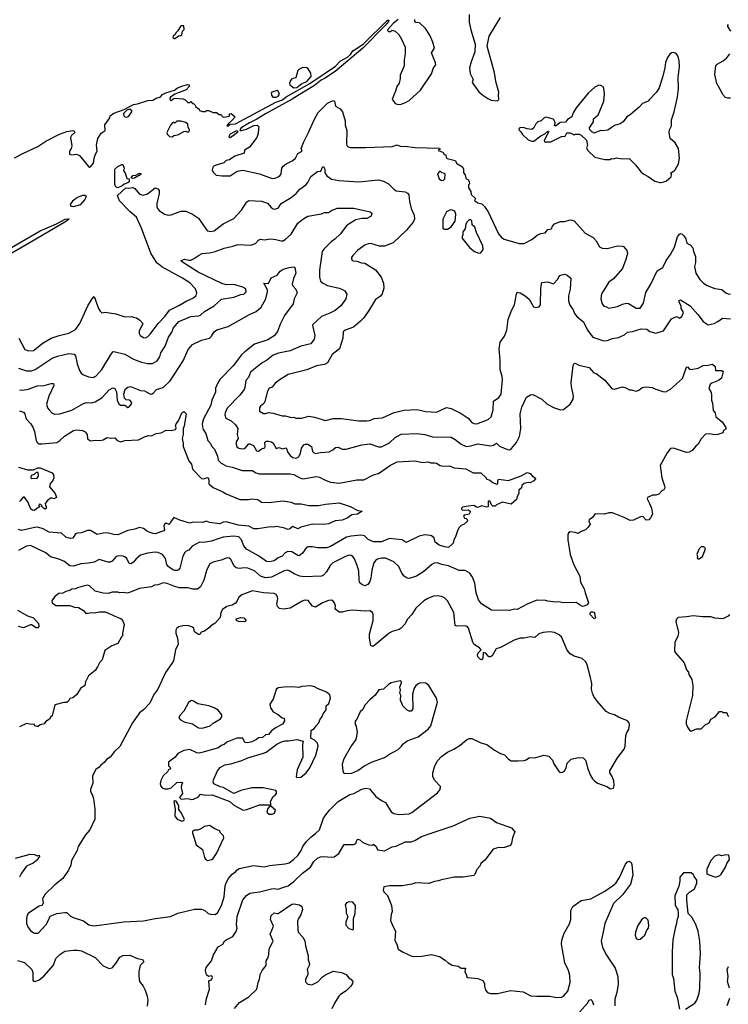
# Model space of a CAD drawing. Extents: x 1678759 to 1859541, y 384609 to 522867.
# Tile 363 of 466: x 1802926 to 1810131, y 416132 to 426143. Entities that reach past the tile are written whole.
import ezdxf

# ---------------------------------------------------------------- set-up
doc = ezdxf.new("R2010")
doc.units = 0

msp = doc.modelspace()

# ---------------------------------------------------------------- linework, layer by layer
at = {"layer": '0CON20XD'}
for points in [[(1807498, 426195), (1807498, 426118), (1807515, 426040), (1807558, 425895), (1807553, 425815), (1807516, 425715), (1807501, 425655), (1807506, 425595), (1807536, 425535), (1807526, 425505), (1807595, 425410), (1807637, 425375), (1807685, 425341), (1807720, 425325), (1807785, 425318)], [(1803844, 425146), (1803847, 425165), (1803885, 425194), (1803989, 425231), (1804085, 425281), (1804125, 425288), (1804228, 425322), (1804280, 425325), (1804321, 425349), (1804354, 425356), (1804379, 425381), (1804411, 425399), (1804502, 425428), (1804530, 425450), (1804585, 425472), (1804635, 425485), (1804650, 425480), (1804650, 425465), (1804619, 425431), (1804505, 425386), (1804459, 425355), (1804452, 425345), (1804457, 425327), (1804465, 425322), (1804496, 425346), (1804588, 425338), (1804608, 425328), (1804635, 425300), (1804655, 425300), (1804665, 425310), (1804682, 425292), (1804695, 425290), (1804710, 425275), (1804715, 425260), (1804750, 425235), (1804755, 425220), (1804785, 425210), (1804815, 425210), (1804825, 425220), (1804845, 425220), (1804895, 425198), (1804928, 425198), (1804955, 425180), (1804975, 425180), (1804985, 425160), (1805001, 425151), (1805058, 425162), (1805060, 425185), (1805075, 425190), (1805118, 425155), (1805082, 425118), (1805051, 425089), (1805034, 425064), (1805045, 425064), (1805065, 425080), (1805120, 425085), (1805531, 425305), (1805600, 425330), (1805635, 425358), (1805877, 425493), (1806138, 425672), (1806185, 425722), (1806258, 425762), (1806290, 425790), (1806313, 425825), (1806348, 425848), (1806421, 425899), (1806665, 426137), (1806679, 426139), (1806676, 426125), (1806641, 426085), (1806415, 425853), (1806135, 425615), (1806025, 425545), (1805990, 425530), (1805925, 425475), (1805794, 425395), (1805698, 425335), (1805424, 425186), (1805339, 425131), (1805264, 425096), (1805178, 425045), (1805166, 425025), (1805168, 425018), (1805177, 425017), (1805231, 425029), (1805307, 425067), (1805341, 425071), (1805357, 425055), (1805356, 425036), (1805350, 424985), (1805336, 424945), (1805264, 424846), (1805213, 424815), (1805208, 424785), (1805115, 424757), (1805061, 424719), (1805025, 424710), (1805001, 424689), (1804904, 424656), (1804890, 424645), (1804882, 424615), (1804894, 424594), (1804924, 424564), (1804955, 424560), (1804985, 424554), (1805065, 424554), (1805138, 424602), (1805195, 424612), (1805365, 424577), (1805495, 424529), (1805525, 424531), (1805553, 424545), (1805570, 424555), (1805584, 424575), (1805592, 424635), (1805604, 424655), (1805635, 424677), (1805705, 424710), (1805731, 424735), (1805755, 424782), (1805800, 424805), (1805789, 424835), (1805811, 424895), (1805864, 424995), (1805920, 425125), (1805961, 425199), (1806055, 425294), (1806115, 425320), (1806127, 425315), (1806136, 425265), (1806184, 425236), (1806210, 425205), (1806235, 425115), (1806236, 425075), (1806251, 425015), (1806250, 424885), (1806253, 424863), (1806265, 424849), (1806285, 424844), (1806445, 424845), (1806715, 424854), (1806765, 424870), (1806800, 424855), (1806845, 424858), (1806945, 424842), (1807196, 424836), (1807200, 424825), (1807185, 424820), (1807182, 424812), (1807230, 424795), (1807242, 424772), (1807260, 424770), (1807262, 424742), (1807272, 424732), (1807355, 424712), (1807372, 424682), (1807428, 424648), (1807438, 424625), (1807440, 424585), (1807457, 424567), (1807463, 424533), (1807472, 424522), (1807485, 424520), (1807498, 424495), (1807500, 424475), (1807490, 424465), (1807490, 424435), (1807512, 424395), (1807518, 424365), (1807562, 424325), (1807550, 424305), (1807555, 424300), (1807585, 424281), (1807625, 424271), (1807653, 424243), (1807690, 424190), (1807795, 423965), (1807825, 423927), (1807852, 423912), (1808005, 423868), (1808055, 423868), (1808135, 423908), (1808189, 423951), (1808225, 423968), (1808270, 423975), (1808295, 424010), (1808334, 424016), (1808344, 424045), (1808365, 424066), (1808425, 424091), (1808465, 424090), (1808527, 424107), (1808565, 424098), (1808675, 423974), (1808758, 423928), (1808789, 423895), (1808822, 423835), (1808849, 423819), (1808898, 423818), (1809005, 423844), (1809055, 423842), (1809067, 423837), (1809098, 423795), (1809106, 423765), (1809091, 423705), (1809055, 423615), (1808963, 423507), (1808915, 423473), (1808842, 423355), (1808834, 423305), (1808850, 423255), (1808865, 423232), (1808894, 423224), (1808915, 423209), (1809005, 423227), (1809055, 423251), (1809095, 423260), (1809115, 423258), (1809195, 423209), (1809235, 423209)], [(1806775, 426145), (1806722, 426105), (1806668, 426045), (1806665, 426035), (1806675, 426024), (1806695, 426024), (1806715, 426036), (1806745, 426025), (1806782, 425992), (1806809, 425945), (1806844, 425865), (1806844, 425796), (1806834, 425735), (1806836, 425675), (1806795, 425580), (1806796, 425546), (1806785, 425498), (1806761, 425465), (1806749, 425415), (1806713, 425335), (1806745, 425292), (1806775, 425280)], [(1806775, 425280), (1806805, 425283), (1806849, 425301), (1806885, 425323), (1807002, 425428), (1807115, 425593), (1807134, 425655), (1807156, 425685), (1807153, 425705), (1807113, 425805), (1807143, 425855), (1807128, 425915), (1807096, 425985), (1807053, 426055), (1806990, 426110), (1806955, 426113), (1806945, 426120), (1806944, 426145)], [(1807785, 425318), (1807797, 425333), (1807793, 425375), (1807799, 425405), (1807766, 425515), (1807762, 425565), (1807750, 425615), (1807679, 425875), (1807699, 425975), (1807816, 426164)], [(1810158, 426025), (1810127, 426075), (1810128, 426085), (1810134, 426096)], [(1804505, 425953), (1804548, 425982), (1804565, 425980), (1804575, 425988), (1804583, 426027), (1804597, 426045), (1804595, 426080), (1804565, 426080), (1804535, 426030), (1804515, 426010), (1804512, 425995), (1804488, 425975), (1804485, 425962), (1804495, 425953), (1804505, 425953)], [(1809435, 424488), (1809449, 424489), (1809475, 424494), (1809504, 424506), (1809550, 424545), (1809553, 424565), (1809548, 424585), (1809582, 424605), (1809592, 424618), (1809624, 424676), (1809636, 424735), (1809624, 424835), (1809592, 424892), (1809540, 424935), (1809530, 424995), (1809533, 425025), (1809554, 425065), (1809554, 425125), (1809580, 425205), (1809616, 425355), (1809624, 425445), (1809622, 425555), (1809634, 425666), (1809630, 425725), (1809620, 425770), (1809601, 425801), (1809575, 425810), (1809555, 425807), (1809537, 425793), (1809512, 425758), (1809493, 425707), (1809486, 425654), (1809465, 425570), (1809428, 425452), (1809402, 425408), (1809325, 425327), (1809315, 425314), (1809260, 425290), (1809225, 425253), (1809134, 425176), (1809098, 425155), (1809062, 425105), (1809032, 425085), (1808975, 425067), (1808905, 425019), (1808855, 425013), (1808835, 425018), (1808765, 424990), (1808755, 425000), (1808742, 425002), (1808722, 425022), (1808720, 425045), (1808762, 425105), (1808762, 425135), (1808808, 425175), (1808822, 425205), (1808864, 425315), (1808873, 425385), (1808866, 425445), (1808859, 425459), (1808835, 425473), (1808815, 425476), (1808775, 425458), (1808705, 425396), (1808584, 425246), (1808553, 425195), (1808540, 425155), (1808495, 425127), (1808475, 425102), (1808423, 425097), (1808380, 425065), (1808363, 425063), (1808370, 425095), (1808361, 425121), (1808352, 425132), (1808317, 425143), (1808275, 425152), (1808255, 425142), (1808228, 425115), (1808196, 425104), (1808174, 425086), (1808155, 425042), (1808135, 425027), (1808085, 425032), (1808045, 425048), (1808010, 425045), (1808002, 425035), (1808005, 425020), (1808023, 425003), (1808037, 424975), (1808095, 424921), (1808135, 424908), (1808155, 424908), (1808225, 424961), (1808267, 424983), (1808295, 425010), (1808308, 425005), (1808258, 424915), (1808262, 424902), (1808327, 424903), (1808434, 424956), (1808472, 424958), (1808488, 424992), (1808522, 424992), (1808565, 424972), (1808575, 424980), (1808615, 424980), (1808635, 424970), (1808688, 424918), (1808700, 424865), (1808690, 424845), (1808700, 424815), (1808774, 424744), (1808875, 424722), (1808925, 424722), (1808945, 424732), (1808965, 424730), (1808995, 424737), (1809055, 424728), (1809122, 424732), (1809189, 424669), (1809245, 424592), (1809271, 424571), (1809318, 424548), (1809385, 424503), (1809435, 424488)], [(1810153, 425345), (1810125, 425344), (1810103, 425353), (1810071, 425385), (1810060, 425415), (1810013, 425495), (1809994, 425585), (1810004, 425676), (1810018, 425692), (1810079, 425725), (1810116, 425754), (1810146, 425795)], [(1805715, 425449), (1805745, 425455), (1805796, 425494), (1805846, 425515), (1805889, 425565), (1805888, 425598), (1805858, 425645), (1805845, 425653), (1805805, 425658), (1805765, 425638), (1805755, 425625), (1805735, 425551), (1805695, 425541), (1805680, 425525), (1805670, 425495), (1805672, 425482), (1805715, 425449)], [(1805535, 425355), (1805556, 425365), (1805568, 425385), (1805555, 425415), (1805545, 425423), (1805490, 425405), (1805484, 425396), (1805486, 425375), (1805499, 425355), (1805535, 425355)], [(1804015, 425152), (1804035, 425162), (1804066, 425205), (1804067, 425217), (1804055, 425229), (1804035, 425230), (1804016, 425224), (1803982, 425188), (1803985, 425165), (1803996, 425155), (1804015, 425152)], [(1802872, 424738), (1802959, 424781), (1803110, 424855), (1803191, 424909), (1803330, 424980), (1803405, 425007), (1803465, 425018), (1803481, 425011), (1803486, 424996), (1803454, 424966), (1803443, 424945), (1803458, 424862), (1803450, 424835), (1803432, 424805), (1803433, 424775), (1803455, 424769), (1803505, 424776), (1803535, 424764), (1803625, 424652), (1803635, 424643), (1803645, 424647), (1803677, 424683), (1803684, 424735), (1803696, 424775), (1803714, 424806), (1803707, 424867), (1803721, 424935), (1803755, 424989), (1803794, 425016), (1803791, 425075), (1803844, 425146)], [(1804475, 424952), (1804493, 424967), (1804535, 424972), (1804595, 425008), (1804615, 425010), (1804635, 424998), (1804648, 425005), (1804652, 425025), (1804638, 425048), (1804635, 425080), (1804617, 425097), (1804565, 425112), (1804525, 425110), (1804505, 425090), (1804495, 425100), (1804480, 425095), (1804458, 425072), (1804422, 424995), (1804430, 424975), (1804450, 424955), (1804475, 424952)], [(1805065, 424944), (1805112, 424975), (1805148, 425008), (1805135, 425013), (1805125, 425010), (1805065, 424979), (1805053, 424955), (1805065, 424944)], [(1802916, 422906), (1802980, 422790), (1803015, 422776), (1803065, 422781), (1803164, 422856), (1803245, 422906), (1803327, 422933), (1803425, 422955), (1803495, 422994), (1803539, 423055), (1803619, 423235), (1803664, 423306), (1803685, 423328), (1803729, 423205), (1803745, 423178), (1803763, 423163), (1803795, 423170), (1803904, 423154), (1803995, 423123), (1804065, 423127), (1804085, 423117), (1804115, 423112), (1804149, 423089), (1804180, 423055), (1804142, 422975), (1804142, 422952), (1804152, 422932), (1804185, 422912), (1804205, 422909), (1804229, 422921), (1804254, 422945), (1804335, 423055), (1804401, 423125), (1804449, 423191), (1804544, 423236), (1804625, 423286), (1804695, 423314), (1804720, 423340), (1804728, 423365), (1804715, 423405), (1804655, 423467), (1804582, 423515), (1804370, 423630), (1804321, 423671), (1804259, 423769), (1804164, 424025), (1804114, 424135), (1804049, 424189), (1803942, 424302), (1803920, 424355), (1804005, 424435), (1804035, 424431), (1804075, 424437), (1804097, 424427), (1804145, 424369), (1804181, 424359), (1804227, 424373), (1804305, 424432), (1804330, 424425), (1804343, 424405), (1804344, 424375), (1804321, 424275), (1804320, 424245), (1804327, 424225), (1804345, 424204), (1804397, 424167), (1804435, 424157), (1804465, 424159), (1804565, 424197), (1804616, 424196), (1804685, 424166), (1804745, 424124), (1804818, 424018), (1804835, 423998), (1804865, 423988), (1804905, 423998), (1804994, 424066), (1805105, 424123), (1805182, 424208), (1805235, 424291), (1805256, 424304), (1805385, 424299), (1805445, 424279), (1805484, 424234), (1805505, 424220), (1805516, 424216), (1805555, 424228), (1805585, 424275), (1805686, 424334), (1805739, 424375), (1805775, 424421), (1805835, 424465), (1805855, 424489), (1805885, 424548), (1805955, 424600), (1805988, 424602), (1806005, 424643), (1806015, 424650), (1806029, 424625), (1806028, 424585), (1806049, 424555), (1806095, 424523), (1806172, 424508), (1806375, 424494), (1806575, 424516), (1806625, 424501), (1806676, 424475), (1806729, 424419), (1806755, 424402), (1806845, 424394), (1806871, 424381), (1806883, 424363), (1806889, 424295), (1806905, 424225), (1806938, 424155), (1806939, 424115), (1806926, 424085), (1806858, 424002), (1806725, 423874), (1806635, 423841), (1806585, 423842), (1806495, 423866), (1806470, 423865), (1806435, 423850), (1806365, 423801), (1806313, 423745), (1806300, 423725), (1806300, 423715), (1806308, 423695), (1806319, 423691), (1806355, 423688), (1806401, 423671), (1806435, 423666), (1806545, 423601), (1806601, 423525), (1806626, 423465), (1806628, 423415), (1806611, 423355), (1806595, 423332), (1806543, 423297), (1806484, 423196), (1806425, 423112), (1806393, 423077), (1806322, 423018), (1806235, 422986), (1806215, 422968), (1806212, 422905), (1806179, 422795), (1806105, 422738), (1806056, 422654), (1806025, 422637), (1805945, 422623), (1805847, 422583)], [(1803925, 424434), (1803904, 424444), (1803895, 424468), (1803893, 424625), (1803925, 424652), (1803965, 424671), (1803975, 424670), (1803989, 424635), (1803983, 424605), (1804000, 424585), (1804015, 424530), (1804040, 424525), (1804038, 424495), (1804027, 424483), (1803988, 424472), (1803967, 424453), (1803925, 424434)], [(1804075, 424527), (1804060, 424535), (1804075, 424558), (1804107, 424563), (1804145, 424582), (1804160, 424580), (1804151, 424565), (1804095, 424532), (1804075, 424527)], [(1807215, 424507), (1807235, 424510), (1807250, 424525), (1807252, 424572), (1807245, 424580), (1807220, 424585), (1807205, 424600), (1807195, 424598), (1807174, 424575), (1807190, 424525), (1807215, 424507)], [(1803475, 424244), (1803548, 424265), (1803589, 424311), (1803604, 424345), (1803587, 424357), (1803565, 424356), (1803520, 424340), (1803490, 424320), (1803463, 424297), (1803441, 424265), (1803446, 424246), (1803475, 424244)], [(1802915, 422599), (1802995, 422572), (1803045, 422573), (1803085, 422585), (1803255, 422700), (1803311, 422721), (1803425, 422748), (1803481, 422741), (1803494, 422725), (1803511, 422645), (1803536, 422576), (1803550, 422550), (1803567, 422537), (1803625, 422512), (1803675, 422504), (1803701, 422519), (1803763, 422585), (1803848, 422732), (1803874, 422765), (1803885, 422769), (1803994, 422744), (1804085, 422691), (1804165, 422662), (1804225, 422646), (1804275, 422647), (1804325, 422675), (1804351, 422715), (1804363, 422755), (1804405, 422825), (1804441, 422915), (1804474, 422965), (1804491, 423009), (1804545, 423076), (1804665, 423126), (1804743, 423133), (1804765, 423140), (1804805, 423175), (1804905, 423235), (1804977, 423303), (1805105, 423322), (1805175, 423349), (1805206, 423354), (1805229, 423375), (1805226, 423405), (1805195, 423424), (1805105, 423450), (1805025, 423449), (1804981, 423461), (1804740, 423575), (1804572, 423685), (1804568, 423695), (1804602, 423708), (1804645, 423698), (1804665, 423699), (1804695, 423712), (1804743, 423747), (1804782, 423765), (1804855, 423772), (1804915, 423787), (1805005, 423821), (1805095, 423839), (1805145, 423858), (1805275, 423850), (1805323, 423867), (1805355, 423901), (1805375, 423910), (1805415, 423906), (1805475, 423914), (1805529, 423909), (1805585, 423894), (1805605, 423896), (1805630, 423910), (1805685, 423963), (1805756, 424074), (1805805, 424114), (1805856, 424144), (1805995, 424168), (1806025, 424182), (1806065, 424182), (1806096, 424204), (1806155, 424228), (1806324, 424226), (1806491, 424191), (1806507, 424175), (1806499, 424145), (1806455, 424121), (1806405, 424121), (1806345, 424107), (1806265, 424062), (1806245, 424044), (1806187, 423965), (1806130, 423910), (1806093, 423885), (1806019, 423811), (1806002, 423785), (1805973, 423595), (1805973, 423525), (1805984, 423485), (1806006, 423466), (1806055, 423442), (1806175, 423414), (1806210, 423400), (1806233, 423385), (1806252, 423352), (1806242, 423305), (1806190, 423235), (1806135, 423185), (1806079, 423159), (1805996, 423124), (1805908, 423045), (1805904, 423034), (1805927, 422933), (1805920, 422895), (1805885, 422848), (1805786, 422824), (1805675, 422776), (1805558, 422752), (1805505, 422731), (1805435, 422678), (1805392, 422655), (1805272, 422558), (1805254, 422506), (1805226, 422474), (1805216, 422405), (1805207, 422383), (1805166, 422324), (1805037, 422193), (1805014, 422145), (1805011, 422125), (1805022, 422092), (1805078, 422065)], [(1807275, 424012), (1807314, 424036), (1807354, 424095), (1807361, 424165), (1807349, 424195), (1807328, 424208), (1807305, 424209), (1807265, 424190), (1807229, 424115), (1807228, 424025), (1807245, 424013), (1807275, 424012)], [(1802842, 423828), (1803135, 423995), (1803302, 424068), (1803388, 424115), (1803428, 424118), (1803403, 424095), (1803155, 423948), (1802640, 423650)], [(1807595, 423768), (1807615, 423773), (1807640, 423805), (1807636, 423845), (1807571, 423981), (1807553, 424033), (1807527, 424057), (1807525, 424098), (1807515, 424108), (1807495, 424108), (1807475, 424088), (1807463, 424065), (1807456, 424016), (1807433, 423985), (1807432, 423955), (1807422, 423925), (1807502, 423825), (1807552, 423785), (1807595, 423768)], [(1809235, 423209), (1809270, 423260), (1809292, 423368), (1809345, 423453), (1809409, 423591), (1809464, 423625), (1809473, 423637), (1809499, 423695), (1809544, 423755), (1809585, 423829), (1809615, 423936), (1809635, 423964), (1809645, 423968), (1809662, 423962), (1809680, 423945), (1809698, 423915), (1809710, 423870), (1809745, 423854), (1809769, 423825), (1809778, 423785), (1809797, 423735), (1809798, 423675), (1809789, 423635), (1809801, 423565), (1809842, 423502), (1809879, 423465), (1809915, 423442), (1809995, 423409), (1810065, 423399), (1810105, 423366), (1810130, 423355), (1810155, 423354)], [(1802925, 422381), (1802955, 422378), (1803015, 422385), (1803105, 422422), (1803176, 422424), (1803245, 422443), (1803270, 422445), (1803272, 422425), (1803223, 422315), (1803200, 422235), (1803208, 422198), (1803225, 422175), (1803255, 422143), (1803285, 422131), (1803335, 422135), (1803455, 422172), (1803575, 422241), (1803605, 422250), (1803655, 422249), (1803695, 422258), (1803765, 422303), (1803835, 422381), (1803875, 422400), (1803892, 422392), (1803911, 422361), (1803916, 422275), (1803935, 422236), (1803950, 422225), (1803995, 422224), (1804025, 422200), (1804035, 422203), (1804055, 422228), (1804065, 422244), (1804064, 422255), (1804045, 422274), (1804008, 422278), (1803992, 422295), (1803984, 422335), (1804000, 422385), (1804025, 422406), (1804053, 422413), (1804154, 422374), (1804195, 422369), (1804249, 422339), (1804265, 422336), (1804282, 422345), (1804317, 422383), (1804385, 422404), (1804455, 422470), (1804587, 422675), (1804640, 422790), (1804685, 422840), (1804775, 422884), (1804855, 422905), (1804876, 422924), (1804905, 422968), (1804931, 422989), (1805045, 423025), (1805264, 423145), (1805330, 423175), (1805381, 423219), (1805428, 423305), (1805447, 423375), (1805447, 423395), (1805410, 423465), (1805455, 423460), (1805483, 423517), (1805543, 423547), (1805576, 423585), (1805604, 423605), (1805665, 423624), (1805715, 423630), (1805723, 423623), (1805734, 423565), (1805709, 423511), (1805698, 423455), (1805705, 423437), (1805733, 423403), (1805746, 423365), (1805716, 423305), (1805706, 423255), (1805620, 423135), (1805578, 423055), (1805547, 422973), (1805515, 422929), (1805451, 422889), (1805314, 422844), (1805214, 422766), (1805180, 422735), (1805098, 422625), (1804961, 422485), (1804936, 422445), (1804917, 422395), (1804918, 422355), (1804881, 422275), (1804870, 422225), (1804796, 422085), (1804783, 422035), (1804784, 422005), (1804792, 421975), (1804818, 421935), (1804839, 421865), (1804868, 421835), (1804881, 421805), (1804906, 421776), (1804936, 421705), (1804946, 421666), (1804975, 421635), (1805026, 421606), (1805085, 421593), (1805188, 421558), (1805295, 421559), (1805327, 421535), (1805365, 421527), (1805675, 421526), (1805715, 421520), (1805774, 421484), (1805805, 421474), (1805945, 421499), (1805975, 421492), (1806025, 421464), (1806085, 421441), (1806175, 421430), (1806355, 421463), (1806425, 421466), (1806523, 421515), (1806575, 421530), (1806695, 421613), (1806765, 421646), (1806945, 421657), (1807025, 421640), (1807075, 421646), (1807105, 421638), (1807145, 421639)], [(1805847, 422583), (1805655, 422534), (1805575, 422486), (1805525, 422446), (1805495, 422406), (1805464, 422396), (1805445, 422365), (1805419, 422261), (1805408, 422242), (1805376, 422215), (1805366, 422195), (1805365, 422163), (1805405, 422140), (1805425, 422139), (1805455, 422149), (1805505, 422143), (1805595, 422116), (1805625, 422116), (1805689, 422099), (1805715, 422101), (1805735, 422090), (1805795, 422092), (1805865, 422112), (1805925, 422101), (1806035, 422069), (1806113, 422087), (1806195, 422087), (1806375, 422064), (1806455, 422063), (1806485, 422069), (1806532, 422088), (1806615, 422094), (1806735, 422149), (1806835, 422173), (1806965, 422179), (1807055, 422160), (1807165, 422154), (1807265, 422199), (1807315, 422189), (1807415, 422139), (1807485, 422090), (1807525, 422046), (1807545, 422036), (1807575, 422034), (1807691, 422079), (1807720, 422105), (1807739, 422175), (1807745, 422265), (1807798, 422302), (1807821, 422335), (1807834, 422485), (1807831, 422515), (1807812, 422585), (1807813, 422683), (1807803, 422795), (1807811, 422865), (1807854, 422925), (1807881, 422985), (1807892, 423095), (1807926, 423185), (1807957, 423245), (1807976, 423354), (1807985, 423372), (1808015, 423366), (1808065, 423336), (1808105, 423300), (1808151, 423225), (1808175, 423218), (1808207, 423225), (1808221, 423245), (1808226, 423415), (1808235, 423472), (1808295, 423477), (1808355, 423457), (1808398, 423505), (1808415, 423542), (1808465, 423557), (1808492, 423545), (1808530, 423515), (1808524, 423404), (1808505, 423335), (1808507, 423285), (1808519, 423239), (1808553, 423193), (1808566, 423155), (1808593, 423123), (1808660, 423070), (1808698, 422985), (1808755, 422916), (1808865, 422878), (1808899, 422881), (1808955, 422901), (1809015, 422912), (1809075, 422939), (1809107, 422965), (1809157, 422973), (1809245, 423001), (1809302, 422995), (1809335, 422974), (1809395, 422957), (1809472, 422978), (1809555, 423100), (1809604, 423126), (1809635, 423108), (1809660, 423125), (1809674, 423165), (1809652, 423205), (1809651, 423229), (1809632, 423275), (1809633, 423287), (1809645, 423294), (1809744, 423235), (1809823, 423145), (1809874, 423075), (1809925, 423042), (1809986, 423054), (1810025, 423073), (1810072, 423108), (1810155, 423101)], [(1805078, 422065), (1805119, 422025), (1805143, 421985), (1805137, 421925), (1805146, 421885), (1805129, 421851), (1805126, 421825), (1805135, 421801), (1805155, 421786), (1805195, 421779), (1805215, 421783), (1805255, 421829), (1805265, 421832), (1805305, 421813), (1805335, 421761), (1805355, 421756), (1805385, 421781), (1805419, 421791), (1805423, 421805), (1805418, 421845), (1805432, 421858), (1805455, 421859), (1805485, 421851), (1805505, 421838), (1805535, 421782), (1805565, 421794), (1805595, 421779), (1805635, 421790), (1805654, 421744), (1805680, 421710), (1805705, 421692), (1805735, 421686), (1805755, 421692), (1805768, 421705), (1805781, 421735), (1805792, 421788), (1805815, 421821), (1805832, 421828), (1805855, 421828), (1805894, 421804), (1805905, 421754), (1805915, 421742), (1805935, 421734), (1805986, 421744), (1806072, 421748), (1806110, 421770), (1806138, 421795), (1806165, 421798), (1806205, 421778), (1806245, 421776), (1806405, 421819), (1806485, 421830), (1806575, 421801), (1806605, 421801), (1806685, 421840), (1806745, 421895), (1806805, 421930), (1806965, 421937), (1807045, 421924), (1807125, 421902), (1807315, 421900), (1807355, 421876), (1807415, 421826), (1807465, 421802), (1807515, 421809), (1807585, 421829), (1807715, 421809), (1807744, 421816), (1807775, 421839), (1807805, 421806), (1807885, 421774), (1807905, 421771), (1807928, 421782), (1807977, 421845), (1808009, 421905), (1808021, 421985), (1808016, 422135), (1808031, 422205), (1808080, 422305), (1808120, 422330), (1808145, 422331), (1808235, 422286), (1808285, 422238), (1808355, 422199), (1808425, 422178), (1808455, 422181), (1808525, 422235), (1808554, 422285), (1808557, 422315), (1808537, 422415), (1808535, 422455), (1808553, 422627), (1808565, 422648), (1808575, 422650), (1808611, 422631), (1808715, 422606), (1808765, 422553), (1808788, 422545), (1808814, 422525), (1808875, 422479), (1808939, 422399), (1808955, 422389), (1808973, 422387), (1809055, 422409), (1809090, 422400), (1809125, 422379), (1809145, 422380), (1809195, 422367), (1809222, 422378), (1809256, 422404), (1809295, 422410), (1809358, 422405), (1809396, 422386), (1809465, 422363), (1809495, 422359), (1809545, 422385), (1809666, 422494), (1809705, 422611), (1809715, 422614), (1809735, 422590), (1809755, 422586), (1809825, 422601), (1809875, 422626), (1809925, 422630), (1809972, 422642), (1809997, 422617), (1810000, 422575), (1810065, 422577), (1810080, 422565), (1810062, 422498), (1810030, 422475), (1809965, 422449), (1809946, 422435), (1809932, 422392), (1809957, 422353), (1809962, 422325), (1809959, 422275), (1809969, 422245), (1809978, 422168), (1809996, 422146), (1810006, 422106), (1810070, 422055), (1810105, 421998), (1810105, 421980), (1810084, 421966), (1810076, 421944), (1810024, 421926), (1809995, 421922), (1809935, 421934), (1809901, 421929), (1809855, 421881), (1809825, 421826), (1809802, 421808), (1809765, 421763), (1809732, 421745), (1809705, 421744), (1809575, 421788), (1809545, 421784), (1809510, 421740), (1809439, 421611), (1809456, 421485), (1809484, 421404), (1809485, 421382), (1809475, 421363), (1809455, 421353), (1809425, 421319), (1809395, 421309), (1809361, 421309), (1809308, 421285), (1809305, 421272), (1809330, 421225), (1809349, 421175), (1809359, 421115), (1809341, 421079), (1809322, 421058), (1809295, 421053), (1809267, 421087), (1809245, 421093), (1809167, 421053), (1809135, 421050), (1809073, 421083), (1808955, 421128), (1808915, 421128), (1808874, 421114), (1808785, 421120), (1808774, 421116), (1808749, 421081), (1808715, 421058), (1808714, 421045), (1808726, 421015), (1808705, 420982), (1808678, 420955), (1808635, 420939), (1808605, 420918), (1808575, 420929), (1808525, 420936), (1808505, 420927), (1808499, 420905), (1808500, 420855), (1808525, 420705), (1808562, 420602), (1808621, 420485), (1808630, 420425), (1808666, 420356), (1808676, 420315), (1808709, 420215), (1808697, 420195), (1808655, 420178), (1808635, 420184), (1808585, 420216), (1808456, 420214), (1808405, 420224), (1808375, 420221), (1808295, 420230), (1808275, 420237), (1808185, 420240), (1808085, 420201), (1807985, 420147), (1807955, 420149), (1807905, 420137), (1807725, 420138), (1807621, 420205), (1807591, 420245), (1807568, 420315), (1807553, 420415), (1807531, 420475), (1807504, 420515), (1807455, 420542), (1807395, 420542), (1807285, 420590), (1807215, 420605), (1807175, 420622), (1807142, 420618), (1807116, 420605), (1807035, 420534), (1806961, 420485), (1806885, 420461), (1806865, 420466), (1806835, 420485), (1806812, 420515), (1806782, 420585), (1806731, 420631), (1806645, 420668), (1806605, 420667), (1806565, 420657), (1806545, 420646), (1806528, 420622), (1806506, 420545), (1806496, 420465), (1806485, 420430), (1806465, 420400), (1806435, 420386), (1806405, 420399), (1806385, 420418), (1806378, 420445), (1806374, 420535), (1806359, 420595), (1806331, 420661), (1806315, 420685), (1806296, 420696), (1806275, 420697), (1806245, 420688), (1806111, 420619), (1806084, 420595), (1806045, 420528), (1806016, 420495), (1805995, 420484), (1805815, 420477), (1805775, 420485), (1805725, 420505), (1805665, 420541), (1805645, 420547), (1805615, 420538), (1805485, 420475), (1805425, 420469), (1805375, 420485), (1805315, 420539), (1805246, 420566), (1805215, 420570), (1805155, 420563), (1805129, 420569), (1805112, 420585), (1805072, 420655), (1805055, 420669), (1805035, 420672), (1804975, 420649), (1804895, 420629), (1804859, 420611), (1804828, 420552), (1804797, 420445), (1804763, 420377), (1804735, 420354), (1804686, 420354), (1804635, 420367), (1804548, 420368), (1804495, 420382), (1804425, 420412), (1804385, 420416), (1804335, 420396), (1804298, 420392), (1804265, 420376), (1804145, 420361), (1804034, 420316), (1804013, 420313), (1803985, 420319), (1803945, 420314), (1803925, 420321), (1803865, 420321), (1803825, 420310), (1803775, 420311), (1803694, 420334), (1803635, 420388), (1803615, 420392), (1803585, 420388), (1803515, 420368), (1803495, 420356), (1803455, 420353), (1803435, 420339), (1803395, 420330), (1803365, 420312), (1803325, 420308), (1803285, 420280), (1803253, 420235), (1803258, 420215), (1803295, 420188), (1803435, 420188), (1803485, 420171), (1803525, 420166), (1803575, 420137), (1803595, 420110), (1803622, 420108), (1803655, 420116), (1803685, 420112), (1803735, 420124), (1803795, 420121), (1803837, 420107), (1803925, 420064), (1803955, 420056), (1803967, 420045), (1803987, 419995), (1803972, 419905), (1803972, 419892), (1803980, 419885), (1803963, 419867), (1803925, 419802), (1803864, 419776), (1803792, 419728), (1803766, 419635), (1803737, 419605), (1803718, 419562), (1803692, 419525), (1803627, 419473), (1803595, 419410), (1803588, 419375), (1803545, 419342), (1803508, 419282), (1803465, 419247), (1803435, 419240), (1803423, 419215), (1803405, 419200), (1803375, 419199), (1803284, 419176), (1803256, 419064), (1803242, 419055), (1803229, 419031), (1803191, 419009), (1803175, 418983), (1803135, 418972), (1803115, 418958), (1803105, 418958), (1803080, 418965), (1803075, 418980), (1803045, 418978), (1802995, 418988), (1802925, 418954)], [(1802925, 422165), (1802965, 422152), (1802979, 422135), (1802984, 422104), (1802993, 422085), (1803037, 422037), (1803061, 422001), (1803077, 421957), (1803095, 421865), (1803105, 421844), (1803125, 421830), (1803155, 421830), (1803305, 421844), (1803336, 421864), (1803381, 421909), (1803435, 421944), (1803475, 421966), (1803505, 421973), (1803565, 421967), (1803591, 421951), (1803612, 421925), (1803615, 421882), (1803645, 421862), (1803695, 421868), (1803745, 421864), (1803775, 421871), (1803816, 421894), (1803855, 421888), (1803895, 421892), (1803918, 421865), (1803955, 421851), (1803996, 421864), (1804135, 421871), (1804195, 421902), (1804235, 421914), (1804267, 421913), (1804315, 421936), (1804365, 421944), (1804415, 421970), (1804465, 421967), (1804512, 421975), (1804516, 421995), (1804510, 422015), (1804516, 422034), (1804540, 422065), (1804576, 422145), (1804595, 422159), (1804619, 422135), (1804600, 422010), (1804590, 421985), (1804587, 421925), (1804578, 421885), (1804590, 421835), (1804590, 421805), (1804647, 421657), (1804674, 421625), (1804682, 421572), (1804775, 421479), (1804795, 421476), (1804835, 421490), (1804844, 421484), (1804851, 421465), (1804851, 421425), (1804895, 421386), (1804993, 421343), (1805025, 421322), (1805166, 421266), (1805253, 421263), (1805285, 421270), (1805345, 421265), (1805359, 421259), (1805386, 421236), (1805456, 421234), (1805605, 421252), (1805685, 421238), (1805725, 421219), (1805789, 421221), (1805820, 421215), (1805865, 421203), (1805965, 421202), (1806035, 421217), (1806175, 421231), (1806287, 421195), (1806365, 421152), (1806410, 421145), (1806360, 421115), (1806305, 421110), (1806257, 421075), (1806205, 421054), (1806135, 421047), (1806065, 421016), (1806015, 421009), (1805905, 421015), (1805786, 420984), (1805755, 420968), (1805705, 420989), (1805674, 420966), (1805655, 420960), (1805608, 420978), (1805535, 420989), (1805507, 420983), (1805475, 420986), (1805347, 420967), (1805308, 420968), (1805255, 420995), (1805152, 421002), (1805025, 421036), (1804995, 421034), (1804962, 421018), (1804855, 421032), (1804825, 421045), (1804785, 421032), (1804687, 421033), (1804655, 421024), (1804554, 421054), (1804495, 421080), (1804459, 421035), (1804453, 421017), (1804445, 421012), (1804415, 421023), (1804400, 421015), (1804391, 420995), (1804400, 420955), (1804393, 420945), (1804305, 420917), (1804285, 420918), (1804243, 420933), (1804216, 420946), (1804185, 420970), (1804145, 420979), (1804097, 420963), (1804025, 420951), (1803925, 420907), (1803885, 420909), (1803815, 420925), (1803775, 420922), (1803715, 420908), (1803645, 420948), (1803615, 420949), (1803555, 420926), (1803515, 420924), (1803495, 420917), (1803465, 420872), (1803442, 420868), (1803395, 420883), (1803353, 420923), (1803225, 420934), (1803166, 420966), (1803121, 420981), (1803095, 420983), (1802945, 420950), (1802915, 420961)], [(1807145, 421639), (1807165, 421634), (1807200, 421610), (1807235, 421604), (1807295, 421607), (1807345, 421588), (1807462, 421575), (1807537, 421537), (1807615, 421536), (1807670, 421485), (1807670, 421475), (1807705, 421462), (1807736, 421436), (1807775, 421421), (1807787, 421425), (1807787, 421455), (1807795, 421472), (1807895, 421457), (1808025, 421506), (1808085, 421540), (1808115, 421530), (1808142, 421502), (1808166, 421486), (1808172, 421475), (1808155, 421454), (1808115, 421434), (1808095, 421436), (1808055, 421426), (1808032, 421408), (1808028, 421382), (1808002, 421358), (1808000, 421325), (1807984, 421295), (1807976, 421264), (1807925, 421218), (1807836, 421236), (1807775, 421210), (1807762, 421198), (1807738, 421198), (1807722, 421212), (1807710, 421245), (1807695, 421250), (1807690, 421245), (1807690, 421190), (1807675, 421188), (1807621, 421199), (1807584, 421184), (1807570, 421185), (1807545, 421202), (1807485, 421196), (1807430, 421185), (1807418, 421175), (1807418, 421165), (1807430, 421155), (1807485, 421159), (1807506, 421145), (1807508, 421135), (1807495, 421116), (1807445, 421107), (1807438, 421095), (1807450, 421075), (1807465, 421072), (1807475, 421062), (1807480, 421045), (1807445, 421014), (1807415, 421000), (1807395, 420981), (1807380, 420955), (1807359, 420885), (1807339, 420855), (1807335, 420821), (1807285, 420777), (1807245, 420782), (1807191, 420801), (1807152, 420832), (1807140, 420875), (1807115, 420894), (1807099, 420899), (1807045, 420904), (1806989, 420891), (1806855, 420828), (1806815, 420853), (1806685, 420867), (1806605, 420835), (1806522, 420835), (1806468, 420858), (1806431, 420895), (1806395, 420902), (1806295, 420893), (1806248, 420882), (1806085, 420787), (1806045, 420772), (1805955, 420772), (1805905, 420782), (1805855, 420784), (1805841, 420775), (1805801, 420719), (1805769, 420691), (1805755, 420694), (1805695, 420732), (1805654, 420736), (1805625, 420722), (1805595, 420690), (1805555, 420671), (1805515, 420641), (1805465, 420631), (1805435, 420634), (1805355, 420691), (1805231, 420761), (1805205, 420795), (1805182, 420855), (1805154, 420885), (1805105, 420892), (1804995, 420880), (1804955, 420868), (1804875, 420840), (1804795, 420829), (1804755, 420832), (1804679, 420791), (1804645, 420749), (1804619, 420741), (1804604, 420726), (1804585, 420687), (1804553, 420567), (1804540, 420550), (1804527, 420543), (1804505, 420542), (1804485, 420550), (1804435, 420585), (1804424, 420605), (1804408, 420665), (1804379, 420705), (1804335, 420725), (1804305, 420728), (1804225, 420719), (1804155, 420697), (1804109, 420661), (1804085, 420628), (1804055, 420611), (1804041, 420615), (1804014, 420664), (1803995, 420681), (1803975, 420689), (1803935, 420691), (1803906, 420684), (1803865, 420638), (1803845, 420627), (1803825, 420628), (1803735, 420653), (1803683, 420627), (1803625, 420617), (1803548, 420612), (1803475, 420586), (1803435, 420590), (1803375, 420636), (1803315, 420662), (1803241, 420681), (1803193, 420723), (1803035, 420798), (1802995, 420791), (1802915, 420745)], [(1802915, 421592), (1803005, 421566), (1803065, 421567), (1803110, 421585), (1803135, 421588), (1803257, 421535), (1803271, 421515), (1803272, 421485), (1803266, 421464), (1803236, 421425), (1803231, 421395), (1803287, 421325), (1803300, 421285), (1803275, 421272), (1803245, 421282), (1803210, 421255), (1803187, 421225), (1803188, 421205), (1803197, 421195), (1803195, 421172), (1803185, 421168), (1803170, 421175), (1803152, 421192), (1803150, 421205), (1803140, 421215), (1803125, 421218), (1803122, 421205), (1803130, 421185), (1803115, 421182), (1803076, 421154), (1803055, 421156), (1803038, 421168), (1803013, 421233), (1802975, 421290), (1802961, 421289), (1802936, 421254), (1802925, 421244)], [(1803048, 421478), (1803105, 421483), (1803119, 421501), (1803115, 421540), (1803095, 421540), (1803075, 421520), (1803043, 421507), (1803040, 421485), (1803048, 421478)], [(1809823, 420663), (1809835, 420663), (1809868, 420685), (1809890, 420735), (1809898, 420765), (1809882, 420782), (1809855, 420783), (1809835, 420762), (1809813, 420715), (1809810, 420705), (1809818, 420685), (1809813, 420673), (1809823, 420663)], [(1803115, 416854), (1803194, 416945), (1803224, 416995), (1803235, 417029), (1803305, 417054), (1803385, 417066), (1803407, 417067), (1803441, 417031), (1803470, 417015), (1803575, 416982), (1803630, 416940), (1803685, 416929), (1803985, 416970), (1804185, 416981), (1804305, 417006), (1804460, 417025), (1804535, 417059), (1804705, 417099), (1804775, 417099), (1804810, 417085), (1804842, 417055), (1804865, 417047), (1804915, 417044), (1804939, 417061), (1804977, 417135), (1805006, 417225), (1805015, 417335), (1805028, 417375), (1805049, 417411), (1805086, 417454), (1805122, 417478), (1805135, 417495), (1805157, 417513), (1805305, 417544), (1805412, 417528), (1805465, 417544), (1805625, 417560), (1805665, 417572), (1805711, 417605), (1805756, 417645), (1805789, 417695), (1805805, 417735), (1805842, 417788), (1805887, 417833), (1805935, 417867), (1805974, 417905), (1806015, 418025), (1806040, 418060), (1806075, 418107), (1806164, 418195), (1806284, 418266), (1806325, 418274), (1806405, 418318), (1806445, 418330), (1806482, 418322), (1806548, 418245), (1806604, 418205), (1806645, 418184), (1806705, 418089), (1806731, 418071), (1806785, 418062), (1806885, 418069), (1806915, 418081), (1807175, 418282), (1807200, 418315), (1807204, 418345), (1807147, 418407), (1807127, 418445), (1807126, 418485), (1807146, 418556), (1807175, 418609), (1807215, 418651), (1807275, 418696), (1807340, 418725), (1807405, 418766), (1807468, 418822), (1807495, 418834), (1807525, 418833), (1807615, 418792), (1807675, 418774), (1807755, 418716), (1807815, 418682), (1807855, 418670), (1807895, 418623), (1807925, 418609), (1807995, 418606), (1808055, 418612), (1808075, 418618), (1808109, 418641), (1808165, 418638), (1808255, 418664), (1808305, 418656), (1808344, 418614), (1808356, 418576), (1808412, 418495), (1808425, 418490), (1808445, 418492), (1808467, 418505), (1808481, 418535), (1808494, 418585), (1808535, 418624), (1808605, 418641), (1808655, 418639), (1808679, 418615), (1808689, 418579), (1808699, 418535), (1808729, 418459), (1808750, 418425), (1808770, 418405), (1808802, 418382), (1808895, 418347), (1808933, 418323), (1808965, 418328), (1808972, 418355), (1808966, 418405), (1808947, 418455), (1808927, 418485), (1808927, 418505), (1809005, 418639), (1809074, 418725), (1809084, 418756), (1809090, 418865), (1809100, 418895), (1809120, 418925), (1809128, 418972), (1809123, 418995), (1809105, 419013), (1809015, 419051), (1808975, 419075), (1808928, 419088), (1808890, 419110), (1808798, 419215), (1808763, 419263), (1808750, 419295), (1808741, 419335), (1808742, 419395), (1808728, 419468), (1808697, 419585), (1808681, 419615), (1808647, 419647), (1808565, 419673), (1808525, 419697), (1808494, 419734), (1808435, 419868), (1808405, 419893), (1808363, 419913), (1808315, 419920), (1808248, 419912), (1808205, 419898), (1808165, 419862), (1808115, 419867), (1808055, 419855), (1808015, 419855), (1807955, 419835), (1807815, 419760), (1807772, 419745), (1807729, 419675), (1807715, 419664), (1807695, 419666), (1807665, 419703), (1807640, 419710), (1807637, 419653), (1807625, 419637), (1807615, 419634), (1807585, 419664), (1807582, 419685), (1807589, 419705), (1807617, 419737), (1807602, 419755), (1807567, 419777), (1807544, 419794), (1807533, 419813), (1807490, 419955), (1807475, 419972), (1807455, 419979), (1807366, 419976), (1807354, 419984), (1807340, 420115), (1807275, 420234), (1807244, 420264), (1807215, 420280), (1807175, 420286), (1807135, 420281), (1807075, 420259), (1807034, 420235), (1806955, 420161), (1806912, 420095), (1806867, 420043), (1806845, 420001), (1806805, 419956), (1806785, 419942), (1806715, 419922), (1806683, 419905), (1806519, 419771), (1806495, 419780), (1806484, 419855), (1806484, 419895), (1806519, 420035), (1806520, 420065), (1806521, 420095), (1806514, 420114), (1806485, 420131), (1806435, 420128), (1806315, 420140), (1806255, 420133), (1806205, 420119), (1806175, 420120), (1806140, 420145), (1806134, 420155), (1806137, 420185), (1806126, 420215), (1806115, 420230), (1806095, 420241), (1806065, 420238), (1806006, 420214), (1805935, 420169), (1805905, 420181), (1805858, 420238), (1805825, 420242), (1805798, 420232), (1805675, 420160), (1805605, 420150), (1805567, 420157), (1805549, 420175), (1805540, 420205), (1805550, 420255), (1805547, 420275), (1805535, 420300), (1805515, 420310), (1805405, 420315), (1805295, 420336), (1805185, 420294), (1805155, 420271), (1805134, 420226), (1805119, 420211), (1805085, 420189), (1805032, 420175), (1804987, 420145), (1804973, 420115), (1804966, 420064), (1804915, 420006), (1804865, 419977), (1804858, 419965), (1804805, 419927), (1804770, 419915), (1804757, 419893), (1804743, 419893), (1804705, 419920), (1804697, 419955), (1804685, 419968), (1804635, 419983), (1804585, 419981), (1804545, 419970), (1804524, 419956), (1804514, 419936), (1804514, 419906), (1804531, 419855), (1804539, 419795), (1804511, 419735), (1804489, 419625), (1804474, 419596), (1804409, 419505), (1804331, 419335), (1804289, 419281), (1804251, 419195), (1804184, 419125), (1804143, 419097), (1804074, 418995), (1803945, 418753), (1803889, 418701), (1803846, 418645), (1803810, 418620), (1803785, 418591), (1803750, 418565), (1803735, 418543), (1803701, 418519), (1803667, 418455), (1803671, 418379), (1803647, 418315), (1803647, 418295), (1803664, 418264), (1803676, 418224), (1803691, 418115), (1803690, 418015), (1803639, 417905), (1803595, 417855), (1803522, 417735), (1803510, 417695), (1803453, 417595), (1803447, 417545), (1803424, 417495), (1803365, 417411), (1803285, 417348), (1803187, 417253), (1803158, 417205), (1803166, 417165), (1803155, 417137), (1803125, 417129), (1803065, 417094), (1803014, 417055), (1803002, 417038), (1802994, 417006), (1802994, 416975), (1802996, 416955), (1803014, 416914), (1803035, 416883), (1803056, 416866), (1803076, 416856), (1803115, 416854)], [(1802905, 420141), (1803005, 420082), (1803065, 420063), (1803117, 420005), (1803121, 419975), (1803110, 419960), (1803095, 419961), (1803045, 419990), (1803035, 419990), (1802965, 419959), (1802914, 419974)], [(1808775, 420052), (1808765, 420054), (1808728, 420095), (1808725, 420110), (1808735, 420121), (1808755, 420124), (1808770, 420115), (1808774, 420084), (1808782, 420065), (1808775, 420052)], [(1810145, 420096), (1810130, 420080), (1810075, 420050), (1809995, 420059), (1809955, 420071), (1809868, 420072), (1809775, 420082), (1809705, 420070), (1809620, 420065), (1809605, 420048), (1809598, 420025), (1809626, 419914), (1809618, 419872), (1809589, 419815), (1809584, 419724), (1809594, 419705), (1809683, 419605), (1809705, 419532), (1809725, 419508), (1809731, 419485), (1809761, 419435), (1809769, 419375), (1809768, 419272), (1809702, 419015), (1809704, 418985), (1809715, 418950), (1809735, 418920), (1809755, 418910), (1809808, 418932), (1809855, 418932), (1809895, 418972), (1809936, 418994), (1809955, 419030), (1809996, 419054), (1810042, 419108), (1810065, 419110), (1810075, 419100), (1810108, 419098), (1810120, 419085), (1810122, 419072), (1810137, 419057)], [(1805215, 420020), (1805150, 420025), (1805132, 420035), (1805128, 420052), (1805175, 420066), (1805205, 420060), (1805228, 420035), (1805215, 420020)], [(1806225, 418478), (1806305, 418483), (1806365, 418509), (1806425, 418552), (1806505, 418593), (1806635, 418641), (1806685, 418675), (1806775, 418724), (1806809, 418755), (1806823, 418777), (1806865, 418810), (1806977, 418853), (1807079, 418931), (1807106, 418965), (1807173, 419205), (1807165, 419245), (1807085, 419374), (1807055, 419396), (1806998, 419402), (1806978, 419392), (1806950, 419365), (1806937, 419345), (1806920, 419285), (1806923, 419135), (1806905, 419113), (1806885, 419112), (1806865, 419122), (1806823, 419165), (1806798, 419225), (1806800, 419275), (1806792, 419295), (1806798, 419325), (1806793, 419355), (1806810, 419405), (1806808, 419415), (1806795, 419422), (1806705, 419402), (1806676, 419384), (1806624, 419336), (1806579, 419331), (1806540, 419275), (1806485, 419229), (1806437, 419175), (1806415, 419130), (1806388, 419105), (1806355, 419030), (1806338, 419012), (1806338, 418978), (1806349, 418959), (1806358, 418895), (1806344, 418825), (1806301, 418765), (1806223, 418627), (1806206, 418575), (1806211, 418501), (1806225, 418478)], [(1805464, 418064), (1805495, 418064), (1805517, 418075), (1805527, 418105), (1805482, 418142), (1805478, 418195), (1805502, 418245), (1805525, 418258), (1805538, 418275), (1805538, 418295), (1805530, 418305), (1805402, 418332), (1805285, 418332), (1805174, 418306), (1805105, 418277), (1804995, 418336), (1804964, 418344), (1804900, 418375), (1804893, 418393), (1804897, 418415), (1804938, 418505), (1804965, 418538), (1805012, 418568), (1805072, 418578), (1805185, 418611), (1805245, 418639), (1805405, 418684), (1805433, 418697), (1805542, 418778), (1805588, 418802), (1805625, 418811), (1805660, 418810), (1805744, 418824), (1805808, 418808), (1805803, 418775), (1805806, 418644), (1805747, 418515), (1805738, 418445), (1805745, 418438), (1805785, 418443), (1805840, 418485), (1805876, 418535), (1805938, 418665), (1805960, 418755), (1805955, 418787), (1805925, 418818), (1805888, 418838), (1805890, 418915), (1805925, 418938), (1805940, 418965), (1805969, 418995), (1805978, 419025), (1806003, 419057), (1806013, 419087), (1806044, 419125), (1806043, 419165), (1806068, 419192), (1806088, 419245), (1806079, 419279), (1806047, 419307), (1805955, 419342), (1805925, 419361), (1805885, 419370), (1805795, 419362), (1805765, 419354), (1805695, 419359), (1805615, 419356), (1805555, 419349), (1805535, 419332), (1805503, 419235), (1805470, 419185), (1805476, 419145), (1805505, 419107), (1805555, 419080), (1805594, 419044), (1805615, 419040), (1805618, 419015), (1805600, 418980), (1805533, 418947), (1805485, 418911), (1805455, 418876), (1805425, 418872), (1805395, 418844), (1805355, 418842), (1805333, 418825), (1805285, 418802), (1805245, 418791), (1805214, 418794), (1805195, 418837), (1805135, 418838), (1805034, 418796), (1805005, 418772), (1804975, 418764), (1804949, 418741), (1804755, 418684), (1804728, 418688), (1804655, 418723), (1804595, 418713), (1804535, 418681), (1804506, 418644), (1804440, 418595), (1804438, 418558), (1804455, 418540), (1804458, 418525), (1804440, 418515), (1804428, 418495), (1804386, 418455), (1804361, 418409), (1804354, 418374), (1804360, 418350), (1804375, 418333), (1804397, 418323), (1804436, 418324), (1804465, 418333), (1804525, 418387), (1804575, 418392), (1804582, 418385), (1804570, 418360), (1804567, 418335), (1804580, 418275), (1804552, 418235), (1804568, 418218), (1804635, 418223), (1804675, 418213), (1804695, 418217), (1804745, 418242), (1804765, 418268), (1804815, 418260), (1804885, 418261), (1805064, 418194), (1805105, 418157), (1805197, 418107), (1805235, 418114), (1805365, 418159), (1805465, 418160), (1805470, 418145), (1805448, 418122), (1805440, 418085), (1805464, 418064)], [(1804775, 418939), (1804795, 418944), (1804863, 418965), (1804895, 418991), (1804968, 419035), (1804982, 419055), (1804980, 419075), (1804943, 419123), (1804905, 419148), (1804850, 419165), (1804736, 419186), (1804694, 419214), (1804675, 419220), (1804665, 419217), (1804641, 419199), (1804596, 419114), (1804555, 419068), (1804543, 419043), (1804560, 419025), (1804600, 419005), (1804685, 418984), (1804745, 418944), (1804775, 418939)], [(1804575, 417993), (1804595, 418000), (1804602, 418015), (1804580, 418050), (1804573, 418075), (1804543, 418113), (1804546, 418145), (1804538, 418165), (1804518, 418198), (1804505, 418202), (1804492, 418195), (1804508, 418115), (1804504, 418045), (1804528, 418015), (1804575, 417993)], [(1804816, 416125), (1804825, 416192), (1804856, 416285), (1804850, 416365), (1804856, 416374), (1804875, 416380), (1804888, 416405), (1804885, 416416), (1804875, 416420), (1804845, 416413), (1804825, 416431), (1804814, 416475), (1804821, 416505), (1804877, 416575), (1804896, 416634), (1804944, 416715), (1804993, 416745), (1805010, 416775), (1805024, 416786), (1805095, 416823), (1805128, 416872), (1805136, 416905), (1805132, 416945), (1805138, 417025), (1805196, 417195), (1805231, 417239), (1805265, 417262), (1805365, 417276), (1805485, 417307), (1805515, 417311), (1805555, 417304), (1805602, 417318), (1805655, 417338), (1805715, 417379), (1805803, 417465), (1805883, 417527), (1805918, 417585), (1805955, 417619), (1805985, 417631), (1806014, 417634), (1806095, 417627), (1806125, 417632), (1806171, 417665), (1806225, 417756), (1806325, 417757), (1806345, 417767), (1806355, 417800), (1806365, 417812), (1806385, 417803), (1806415, 417776), (1806475, 417752), (1806515, 417750), (1806525, 417760), (1806550, 417735), (1806565, 417702), (1806635, 417694), (1806715, 417734), (1806755, 417741), (1806845, 417783), (1806905, 417784), (1806945, 417796), (1807011, 417839), (1807109, 417871), (1807335, 417948), (1807504, 418026), (1807605, 418046), (1807712, 418025), (1807775, 417981), (1807926, 417926), (1807962, 417885), (1807937, 417825), (1807928, 417772), (1807918, 417745), (1807855, 417726), (1807785, 417722), (1807742, 417708), (1807655, 417598), (1807616, 417565), (1807604, 417536), (1807576, 417504), (1807555, 417452), (1807545, 417441), (1807435, 417423), (1807344, 417426), (1807216, 417396), (1807185, 417386), (1807145, 417382), (1807085, 417361), (1806955, 417367), (1806915, 417353), (1806815, 417338), (1806685, 417336), (1806630, 417325), (1806623, 417295), (1806628, 417275), (1806665, 417238), (1806708, 417135), (1806712, 417075), (1806703, 417045), (1806698, 416985), (1806720, 416925), (1806748, 416875), (1806741, 416781), (1806762, 416745), (1806774, 416694), (1806825, 416661), (1806913, 416623), (1806935, 416618), (1807015, 416620), (1807115, 416637), (1807195, 416617), (1807251, 416581), (1807283, 416553), (1807325, 416531), (1807385, 416520), (1807415, 416498), (1807458, 416498), (1807452, 416465), (1807468, 416428), (1807470, 416415), (1807483, 416403), (1807585, 416393), (1807635, 416373), (1807653, 416345), (1807651, 416315), (1807664, 416274), (1807682, 416252), (1807715, 416241), (1807785, 416242), (1807915, 416273), (1808045, 416258), (1808125, 416219), (1808185, 416213), (1808315, 416214), (1808385, 416201), (1808436, 416204), (1808455, 416216), (1808501, 416265), (1808524, 416354), (1808519, 416425), (1808505, 416477), (1808469, 416555), (1808435, 416745), (1808438, 416785), (1808464, 416856), (1808515, 416949), (1808530, 416995), (1808529, 417085), (1808552, 417125), (1808635, 417186), (1808735, 417206), (1808875, 417281), (1808955, 417335), (1808986, 417365), (1809025, 417421), (1809085, 417556), (1809105, 417580), (1809125, 417587), (1809144, 417574), (1809151, 417555), (1809160, 417445), (1809136, 417354), (1809055, 417246), (1808964, 417156), (1808876, 416955), (1808858, 416868), (1808839, 416775), (1808853, 416713), (1808885, 416643), (1808980, 416500), (1809009, 416415), (1809011, 416335), (1808999, 416251), (1808978, 416185), (1808977, 416115)], [(1804835, 417593), (1804877, 417603), (1804893, 417615), (1804929, 417665), (1805003, 417825), (1804998, 417845), (1804971, 417871), (1804957, 417897), (1804912, 417915), (1804855, 417950), (1804805, 417939), (1804765, 417913), (1804735, 417903), (1804705, 417902), (1804685, 417888), (1804682, 417875), (1804722, 417755), (1804786, 417706), (1804804, 417625), (1804815, 417608), (1804835, 417593)], [(1802885, 417618), (1803033, 417657), (1803076, 417656), (1803105, 417643), (1803125, 417647), (1803128, 417635), (1803098, 417595), (1803063, 417567), (1802995, 417538), (1802944, 417465), (1802926, 417425)], [(1810005, 417423), (1810045, 417442), (1810058, 417455), (1810103, 417525), (1810116, 417564), (1810142, 417605), (1810135, 417648), (1810105, 417652), (1810065, 417642), (1810035, 417652), (1810025, 417650), (1809995, 417637), (1809952, 417595), (1809912, 417505), (1809913, 417463), (1809925, 417452), (1810005, 417423)], [(1809695, 416081), (1809790, 416145), (1809811, 416175), (1809834, 416245), (1809841, 416295), (1809846, 416445), (1809840, 416505), (1809848, 416645), (1809841, 416775), (1809824, 416874), (1809801, 416945), (1809759, 417019), (1809722, 417055), (1809708, 417195), (1809710, 417245), (1809737, 417273), (1809787, 417305), (1809810, 417365), (1809812, 417395), (1809783, 417433), (1809780, 417445), (1809755, 417468), (1809675, 417470), (1809638, 417425), (1809638, 417385), (1809627, 417333), (1809588, 417235), (1809592, 417145), (1809603, 417113), (1809617, 417097), (1809622, 417055), (1809620, 417025), (1809607, 416985), (1809606, 416954), (1809590, 416905), (1809575, 416822), (1809566, 416784), (1809561, 416665), (1809562, 416435), (1809574, 416395), (1809586, 416265), (1809611, 416205), (1809634, 416084)], [(1806315, 416890), (1806320, 416895), (1806320, 417005), (1806337, 417055), (1806340, 417135), (1806315, 417172), (1806275, 417173), (1806249, 417165), (1806234, 417145), (1806245, 417095), (1806247, 417057), (1806263, 417025), (1806244, 416966), (1806243, 416937), (1806272, 416902), (1806315, 416890)], [(1805110, 416090), (1805161, 416149), (1805255, 416208), (1805336, 416285), (1805351, 416355), (1805366, 416386), (1805372, 416435), (1805390, 416475), (1805431, 416525), (1805433, 416575), (1805453, 416607), (1805459, 416639), (1805463, 416697), (1805502, 416775), (1805472, 416845), (1805508, 416925), (1805477, 416995), (1805483, 417035), (1805515, 417063), (1805544, 417054), (1805555, 417056), (1805695, 417151), (1805715, 417154), (1805772, 417142), (1805795, 417128), (1805802, 417095), (1805785, 417042), (1805760, 417005), (1805752, 416978), (1805753, 416885), (1805762, 416862), (1805806, 416816), (1805825, 416778), (1805833, 416725), (1805861, 416625), (1805860, 416585), (1805873, 416545), (1805869, 416525), (1805848, 416485), (1805857, 416455), (1805856, 416435), (1805832, 416385), (1805832, 416362), (1805855, 416336), (1805895, 416329), (1805959, 416361), (1806005, 416412), (1806037, 416433), (1806115, 416470), (1806200, 416455), (1806247, 416435), (1806272, 416402), (1806298, 416385), (1806313, 416365), (1806311, 416345), (1806292, 416315), (1806245, 416269), (1806188, 416232), (1806171, 416215), (1806126, 416145), (1806099, 416085)], [(1809215, 416790), (1809235, 416793), (1809282, 416835), (1809303, 416885), (1809319, 416905), (1809324, 416935), (1809316, 416986), (1809292, 417012), (1809275, 417012), (1809255, 417002), (1809209, 416925), (1809187, 416865), (1809184, 416834), (1809195, 416802), (1809215, 416790)], [(1802905, 416576), (1802975, 416556), (1803051, 416485), (1803061, 416455), (1803059, 416379), (1803067, 416367), (1803084, 416364), (1803125, 416382), (1803171, 416419), (1803269, 416531), (1803295, 416597), (1803335, 416640), (1803385, 416672), (1803475, 416684), (1803515, 416684), (1803555, 416675), (1803695, 416609), (1803774, 416524), (1803835, 416497), (1803867, 416503), (1803905, 416548), (1803945, 416610), (1803975, 416628), (1804045, 416632), (1804125, 416596), (1804176, 416586)], [(1804176, 416586), (1804188, 416565), (1804152, 416525), (1804138, 416465), (1804136, 416415), (1804146, 416365), (1804183, 416315), (1804203, 416275), (1804223, 416215), (1804229, 416175), (1804222, 416112)], [(1810143, 416295), (1810124, 416365), (1810131, 416415), (1810121, 416485), (1810134, 416516)], [(1808619, 416051), (1808698, 416145), (1808715, 416173), (1808735, 416182), (1808747, 416167), (1808759, 416125)], [(1810120, 416120), (1810147, 416193)]]:
    msp.add_lwpolyline(points, dxfattribs=at)

doc.saveas('drawing.dxf')
